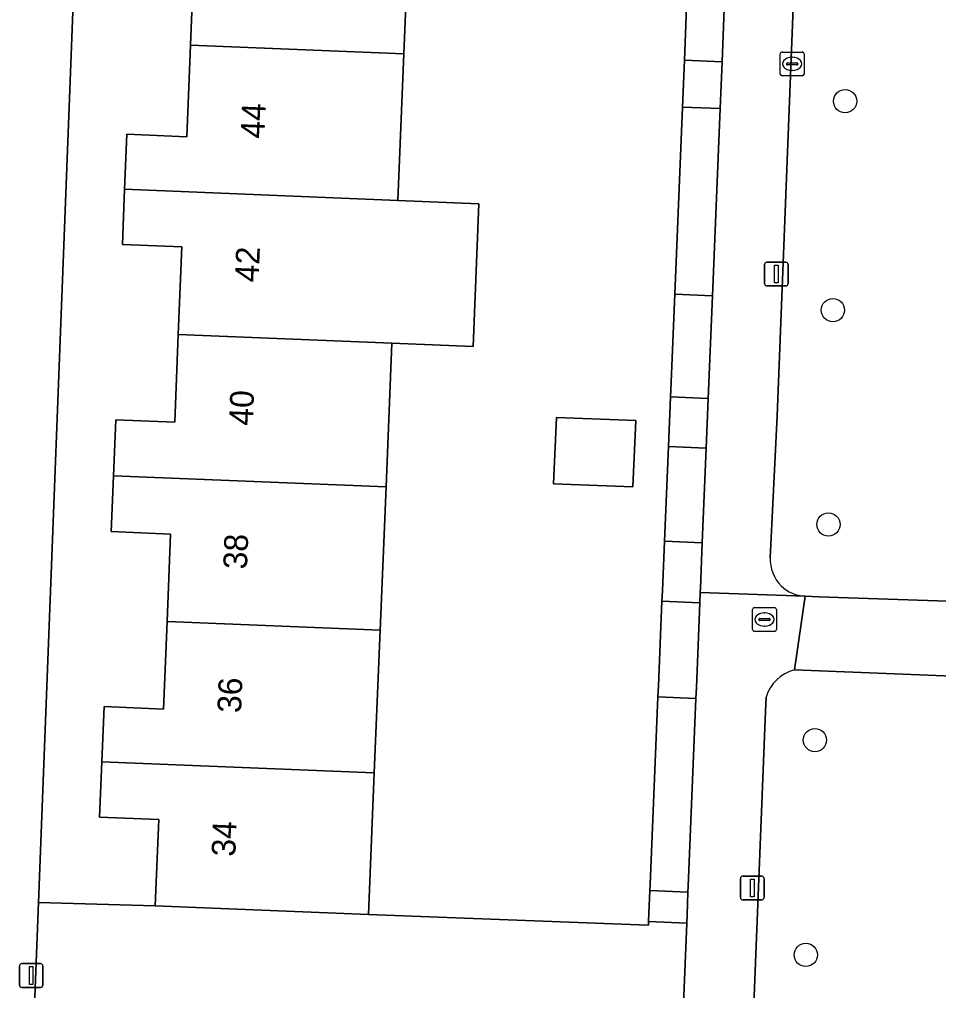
# Model space of a CAD drawing. Extents: x 160786 to 161429, y 386828 to 387485.
# Drawn here: x 161099.99 to 161138.66, y 387170.31 to 387211.19 of the extents above; entities that cross this region are included whole.
import ezdxf

# ---------------------------------------------------------------- set-up
doc = ezdxf.new("R2010")
doc.units = 0
for name, color, linetype in [('IMGEO_Boom', 7, 'Continuous'), ('IMGEO_Erf', 7, 'Continuous'), ('IMGEO_Groenvoorziening', 7, 'Continuous'), ('IMGEO_Haag', 7, 'Continuous'), ('IMGEO_Kolk', 7, 'Continuous'), ('IMGEO_Lichtmast', 7, 'Continuous'), ('IMGEO_Pand', 7, 'Continuous'), ('IMGEO_Pand_nummerreeks', 7, 'Continuous'), ('IMGEO_Voetpad_open', 7, 'Continuous')]:
    doc.layers.add(name, color=color, linetype=linetype)

msp = doc.modelspace()

# ---------------------------------------------------------------- linework, layer by layer
at = {"layer": 'IMGEO_Boom'}
for centre in [(161134.725, 387207.75), (161134.213, 387198.954), (161134.024, 387189.931), (161133.457, 387180.855), (161133.074, 387171.81)]:
    msp.add_circle(centre, 0.489, dxfattribs=at)
at = {"layer": 'IMGEO_Erf'}
for points in [[(161116.406, 387215.871), (161116.156, 387209.741), (161115.903, 387203.57), (161119.317, 387203.431), (161119.072, 387197.418), (161115.658, 387197.557), (161115.41, 387191.513), (161115.163, 387185.475), (161114.918, 387179.469), (161114.674, 387173.505), (161126.057, 387173.073), (161126.454, 387173.058), (161126.46, 387173.215), (161126.475, 387173.564), (161126.515, 387174.52), (161126.525, 387174.772), (161126.853, 387182.669), (161126.872, 387183.135), (161127.021, 387186.699), (161127.039, 387187.132), (161127.126, 387189.226), (161127.291, 387193.209), (161127.378, 387195.304), (161127.39, 387195.595), (161127.557, 387199.621), (161127.885, 387207.504), (161127.967, 387209.474), (161128.059, 387211.701)], [(161102.259, 387212.25), (161100.785, 387174.019), (161105.7, 387173.872), (161105.848, 387177.507), (161103.353, 387177.609), (161103.449, 387179.938), (161103.544, 387182.263), (161106.044, 387182.161), (161106.195, 387185.842), (161106.346, 387189.526), (161103.85, 387189.628), (161103.947, 387191.982), (161104.043, 387194.333), (161106.517, 387194.232), (161106.668, 387197.925), (161106.819, 387201.62), (161104.316, 387201.722), (161104.41, 387204.04), (161104.505, 387206.358), (161107.025, 387206.255), (161107.183, 387210.108), (161107.34, 387213.958)]]:
    msp.add_lwpolyline(points, dxfattribs=at)
msp.add_lwpolyline([(161125.915, 387194.301), (161125.801, 387191.509), (161122.463, 387191.646), (161122.578, 387194.437)], close=True, dxfattribs=at)
at = {"layer": 'IMGEO_Groenvoorziening'}
for points in [[(161135.431, 387282.75), (161135.375, 387282.575), (161135.335, 387282.396), (161135.31, 387282.213), (161135.304, 387282.111), (161134.046, 387250), (161131.872, 387194.508), (161131.578, 387188.533)], [(161133.048, 387186.91), (161133.615, 387186.89), (161165.628, 387185.801)], [(161145.662, 387177.089), (161145.68, 387177.521), (161145.913, 387183.275), (161132.601, 387183.805)], [(161131.407, 387182.665), (161131.384, 387182.078), (161127.179, 387076.544), (161127.18, 387076.369), (161127.198, 387076.195), (161127.23, 387076.024), (161127.278, 387075.856), (161127.34, 387075.692), (161127.417, 387075.535), (161127.508, 387075.386), (161127.611, 387075.245), (161127.727, 387075.114), (161127.854, 387074.994), (161127.991, 387074.886), (161128.138, 387074.79), (161128.292, 387074.708), (161128.453, 387074.64), (161128.619, 387074.587), (161128.79, 387074.549), (161128.963, 387074.526), (161129.056, 387074.52), (161141.468, 387074.009), (161145.662, 387177.089)], [(161127.614, 387162.268), (161128.061, 387173.149), (161126.46, 387173.215), (161126.454, 387173.058), (161126.057, 387173.073), (161114.674, 387173.505), (161105.7, 387173.872), (161100.785, 387174.019), (161100.367, 387163.178)]]:
    msp.add_lwpolyline(points, dxfattribs=at)
for points in [[(161129.549, 387209.409), (161127.967, 387209.474), (161127.885, 387207.504), (161129.468, 387207.438)], [(161129.468, 387207.438), (161127.885, 387207.504), (161127.557, 387199.621), (161129.144, 387199.555)], [(161128.967, 387195.238), (161127.378, 387195.304), (161127.291, 387193.209), (161128.881, 387193.143)], [(161128.881, 387193.143), (161127.291, 387193.209), (161127.126, 387189.226), (161128.718, 387189.16)], [(161128.718, 387189.16), (161127.126, 387189.226), (161127.039, 387187.132), (161127.021, 387186.699), (161128.614, 387186.633), (161128.632, 387187.066), (161128.639, 387187.245)], [(161128.449, 387182.603), (161126.853, 387182.669), (161126.525, 387174.772), (161126.515, 387174.52), (161128.115, 387174.453), (161128.125, 387174.706)]]:
    msp.add_lwpolyline(points, close=True, dxfattribs=at)
for centre, radius, start, end in [((161133.124, 387188.453), 1.548, 177.0468, 225.6033), ((161133.121, 387188.456), 1.548, 225.7726, 267.3093), ((161132.993, 387182.199), 1.654, 103.73, 163.6192)]:
    msp.add_arc(centre, radius, start, end, dxfattribs=at)
at = {"layer": 'IMGEO_Haag'}
for points in [[(161129.468, 387207.438), (161127.885, 387207.504), (161127.557, 387199.621), (161129.144, 387199.555)], [(161128.881, 387193.143), (161127.291, 387193.209), (161127.126, 387189.226), (161128.718, 387189.16)], [(161128.449, 387182.603), (161126.853, 387182.669), (161126.525, 387174.772), (161126.515, 387174.52), (161128.115, 387174.453), (161128.125, 387174.706)]]:
    msp.add_lwpolyline(points, close=True, dxfattribs=at)
at = {"layer": 'IMGEO_Kolk'}
for p, q in [((161131.998, 387208.894), (161131.998, 387209.746)), ((161132.073, 387209.82), (161132.925, 387209.82)), ((161132.999, 387209.746), (161132.999, 387208.894)), ((161132.257, 387209.314), (161132.257, 387209.326)), ((161132.3, 387209.363), (161132.698, 387209.363)), ((161132.486, 387209.6), (161132.511, 387209.6)), ((161132.741, 387209.326), (161132.741, 387209.314)), ((161132.695, 387209.277), (161132.297, 387209.277)), ((161132.509, 387209.04), (161132.484, 387209.04)), ((161132.925, 387208.82), (161132.073, 387208.82)), ((161130.909, 387186.429), (161131.761, 387186.429)), ((161130.834, 387185.503), (161130.834, 387186.355)), ((161131.322, 387186.209), (161131.347, 387186.209)), ((161131.835, 387186.355), (161131.835, 387185.503)), ((161131.093, 387185.923), (161131.093, 387185.935)), ((161131.531, 387185.886), (161131.133, 387185.886)), ((161131.136, 387185.972), (161131.534, 387185.972)), ((161131.345, 387185.649), (161131.32, 387185.649)), ((161131.577, 387185.935), (161131.577, 387185.923)), ((161131.761, 387185.429), (161130.909, 387185.429))]:
    msp.add_line(p, q, dxfattribs=at)
for points in [[(161131.998, 387208.894), (161131.998, 387209.746)], [(161132.073, 387209.82), (161132.925, 387209.82)], [(161132.999, 387209.746), (161132.999, 387208.894)], [(161132.925, 387208.82), (161132.073, 387208.82)], [(161130.909, 387186.429), (161131.761, 387186.429)], [(161130.834, 387185.503), (161130.834, 387186.355)], [(161131.835, 387186.355), (161131.835, 387185.503)], [(161131.761, 387185.429), (161130.909, 387185.429)]]:
    msp.add_lwpolyline(points, dxfattribs=at)
for centre, radius, start, end in [((161132.075, 387209.744), 0.0765, 91.552, 178.448), ((161132.075, 387209.744), 0.0765, 91.552, 178.448), ((161132.923, 387209.744), 0.0765, 1.552, 88.448), ((161132.923, 387209.744), 0.0765, 1.552, 88.448), ((161132.297, 387209.323), 0.0403, 85.8775, 175.7526), ((161132.294, 387209.313), 0.0366, 178.938, 274.7102), ((161132.698, 387209.32), 0.043, 264.8664, 352.4533), ((161132.702, 387209.325), 0.0386, 1.7309, 96.639), ((161132.075, 387208.896), 0.0765, 181.552, 268.448), ((161132.075, 387208.896), 0.0765, 181.552, 268.448), ((161132.923, 387208.896), 0.0765, 271.552, 358.448), ((161132.923, 387208.896), 0.0765, 271.552, 358.448), ((161130.911, 387186.353), 0.0765, 91.552, 178.448), ((161130.911, 387186.353), 0.0765, 91.552, 178.448), ((161131.759, 387186.353), 0.0765, 1.552, 88.448), ((161131.759, 387186.353), 0.0765, 1.552, 88.448), ((161131.133, 387185.932), 0.0403, 85.8775, 175.7526), ((161131.13, 387185.922), 0.0366, 178.938, 274.7102), ((161131.534, 387185.929), 0.043, 264.8664, 352.4533), ((161131.538, 387185.934), 0.0386, 1.7309, 96.639), ((161130.911, 387185.505), 0.0765, 181.552, 268.448), ((161130.911, 387185.505), 0.0765, 181.552, 268.448), ((161131.759, 387185.505), 0.0765, 271.552, 358.448), ((161131.759, 387185.505), 0.0765, 271.552, 358.448)]:
    msp.add_arc(centre, radius, start, end, dxfattribs=at)
for centre, major_axis, ratio, start_param, end_param in [((161132.485, 387209.32), (-0.387, 0.002), 0.722429, 4.712389, 7.853982), ((161132.51, 387209.32), (-0.39, 0.002), 0.717154, 1.570796, 4.712389), ((161131.321, 387185.929), (-0.387, 0.002), 0.722429, 4.712389, 7.853982), ((161131.346, 387185.929), (-0.39, 0.002), 0.717154, 1.570796, 4.712389)]:
    msp.add_ellipse(centre, major_axis=major_axis, ratio=ratio, start_param=start_param, end_param=end_param, dxfattribs=at)
at = {"layer": 'IMGEO_Lichtmast'}
for p, q in [((161131.338, 387200.072), (161131.338, 387200.872)), ((161131.338, 387200.872), (161131.338, 387200.072)), ((161131.438, 387200.972), (161132.228, 387200.972)), ((161132.228, 387200.972), (161131.438, 387200.972)), ((161132.328, 387200.872), (161132.328, 387200.072)), ((161132.328, 387200.072), (161132.328, 387200.872)), ((161132.228, 387199.972), (161131.438, 387199.972)), ((161131.438, 387199.972), (161132.228, 387199.972)), ((161130.324, 387174.228), (161130.324, 387175.028)), ((161130.324, 387175.028), (161130.324, 387174.228)), ((161130.424, 387175.128), (161131.214, 387175.128)), ((161131.214, 387175.128), (161130.424, 387175.128)), ((161131.314, 387175.028), (161131.314, 387174.228)), ((161131.314, 387174.228), (161131.314, 387175.028)), ((161131.214, 387174.128), (161130.424, 387174.128)), ((161130.424, 387174.128), (161131.214, 387174.128)), ((161099.985, 387170.542), (161099.985, 387171.342)), ((161099.985, 387171.342), (161099.985, 387170.542)), ((161100.085, 387171.442), (161100.875, 387171.442)), ((161100.875, 387171.442), (161100.085, 387171.442)), ((161100.975, 387171.342), (161100.975, 387170.542)), ((161100.975, 387170.542), (161100.975, 387171.342)), ((161100.875, 387170.442), (161100.085, 387170.442)), ((161100.085, 387170.442), (161100.875, 387170.442))]:
    msp.add_line(p, q, dxfattribs=at)
for points in [[(161131.758, 387200.847), (161131.908, 387200.847), (161131.908, 387200.097), (161131.758, 387200.097), (161131.758, 387200.847)], [(161130.744, 387175.003), (161130.894, 387175.003), (161130.894, 387174.253), (161130.744, 387174.253), (161130.744, 387175.003)], [(161100.405, 387171.317), (161100.555, 387171.317), (161100.555, 387170.567), (161100.405, 387170.567), (161100.405, 387171.317)]]:
    msp.add_lwpolyline(points, dxfattribs=at)
for centre, start, end in [((161131.438, 387200.872), 90, 180), ((161131.438, 387200.872), 90, 180), ((161132.228, 387200.872), 0, 90), ((161132.228, 387200.872), 360, 90), ((161131.438, 387200.072), 180, 270), ((161131.438, 387200.072), 180, 270), ((161132.228, 387200.072), 270, 0), ((161132.228, 387200.072), 270, 0), ((161130.424, 387175.028), 90, 180), ((161130.424, 387175.028), 90, 180), ((161131.214, 387175.028), 0, 90), ((161131.214, 387175.028), 360, 90), ((161130.424, 387174.228), 180, 270), ((161130.424, 387174.228), 180, 270), ((161131.214, 387174.228), 270, 0), ((161131.214, 387174.228), 270, 0), ((161100.085, 387171.342), 90, 180), ((161100.085, 387171.342), 90, 180), ((161100.875, 387171.342), 0, 90), ((161100.875, 387171.342), 360, 90), ((161100.085, 387170.542), 180, 270), ((161100.085, 387170.542), 180, 270), ((161100.875, 387170.542), 270, 0), ((161100.875, 387170.542), 270, 0)]:
    msp.add_arc(centre, 0.1, start, end, dxfattribs=at)
at = {"layer": 'IMGEO_Pand'}
for points in [[(161104.887, 387216.342), (161104.794, 387214.062), (161107.34, 387213.958), (161107.183, 387210.108), (161116.156, 387209.741), (161116.406, 387215.871)], [(161107.183, 387210.108), (161107.025, 387206.255), (161104.505, 387206.358), (161104.41, 387204.04), (161115.903, 387203.57), (161116.156, 387209.741)], [(161115.903, 387203.57), (161104.41, 387204.04), (161104.316, 387201.722), (161106.819, 387201.62), (161106.668, 387197.925), (161115.658, 387197.557), (161119.072, 387197.418), (161119.317, 387203.431)], [(161115.41, 387191.513), (161115.658, 387197.557), (161106.668, 387197.925), (161106.517, 387194.232), (161104.043, 387194.333), (161103.947, 387191.982)], [(161122.463, 387191.646), (161125.801, 387191.509), (161125.915, 387194.301), (161122.578, 387194.437)], [(161115.163, 387185.475), (161115.41, 387191.513), (161103.947, 387191.982), (161103.85, 387189.628), (161106.346, 387189.526), (161106.195, 387185.842)], [(161106.195, 387185.842), (161106.044, 387182.161), (161103.544, 387182.263), (161103.449, 387179.938), (161114.918, 387179.469), (161115.163, 387185.475)], [(161103.449, 387179.938), (161103.353, 387177.609), (161105.848, 387177.507), (161105.7, 387173.872), (161114.674, 387173.505), (161114.918, 387179.469)]]:
    msp.add_lwpolyline(points, close=True, dxfattribs=at)
at = {"layer": 'IMGEO_Voetpad_open'}
for points in [[(161131.578, 387188.533), (161131.872, 387194.508), (161134.046, 387250), (161135.304, 387282.111), (161135.31, 387282.213), (161135.335, 387282.396), (161135.375, 387282.575)], [(161132.146, 387273.388), (161131.733, 387263.132), (161131.452, 387256.467), (161131.436, 387256.378), (161131.275, 387251.455), (161131.215, 387250), (161131.105, 387247.315), (161131.08, 387246.716), (161130.94, 387243.308), (161130.616, 387235.395), (161130.438, 387231.053), (161130.13, 387223.555), (161129.968, 387219.608), (161129.64, 387211.635), (161129.549, 387209.409), (161129.468, 387207.438), (161129.144, 387199.555), (161128.967, 387195.238), (161128.881, 387193.143), (161128.718, 387189.16), (161128.639, 387187.245), (161128.632, 387187.066), (161133.048, 387186.91)], [(161100.367, 387163.178), (161100.785, 387174.019), (161102.259, 387212.25)], [(161132.601, 387183.805), (161133.048, 387186.91), (161128.632, 387187.066), (161128.614, 387186.633), (161128.468, 387183.069), (161128.449, 387182.603), (161128.125, 387174.706), (161128.115, 387174.453), (161128.075, 387173.497), (161128.061, 387173.149), (161127.614, 387162.268), (161127.328, 387155.07), (161127.175, 387151.273), (161124.099, 387074.719)], [(161165.628, 387185.801), (161133.615, 387186.89), (161133.048, 387186.91), (161132.601, 387183.805), (161145.913, 387183.275)], [(161131.384, 387182.078), (161131.407, 387182.665)], [(161127.179, 387076.544), (161131.384, 387182.078)]]:
    msp.add_lwpolyline(points, dxfattribs=at)
for points in [[(161129.64, 387211.635), (161128.059, 387211.701), (161127.967, 387209.474), (161129.549, 387209.409)], [(161129.144, 387199.555), (161127.557, 387199.621), (161127.39, 387195.595), (161127.378, 387195.304), (161128.967, 387195.238)], [(161128.614, 387186.633), (161127.021, 387186.699), (161126.872, 387183.135), (161126.853, 387182.669), (161128.449, 387182.603), (161128.468, 387183.069)], [(161128.115, 387174.453), (161126.515, 387174.52), (161126.475, 387173.564), (161126.46, 387173.215), (161128.061, 387173.149), (161128.075, 387173.497)]]:
    msp.add_lwpolyline(points, close=True, dxfattribs=at)
for centre, radius, start, end in [((161133.124, 387188.453), 1.548, 177.0468, 225.6033), ((161133.121, 387188.456), 1.548, 225.7726, 267.3093), ((161132.993, 387182.199), 1.654, 103.73, 163.6192)]:
    msp.add_arc(centre, radius, start, end, dxfattribs=at)

# ---------------------------------------------------------------- texts
at = {"layer": 'IMGEO_Pand_nummerreeks'}
for s, rotation, p in [('44', 87.6804, (161110.29, 387206.164)), ('42', 87.6797, (161110.046, 387200.115)), ('40', 87.6804, (161109.801, 387194.076)), ('38', 87.6804, (161109.556, 387188.03)), ('36', 87.6804, (161109.311, 387181.982)), ('34', 87.6804, (161109.066, 387175.936))]:
    msp.add_text(s, height=1, rotation=rotation, dxfattribs=at).set_placement(p)

doc.saveas('drawing.dxf')
